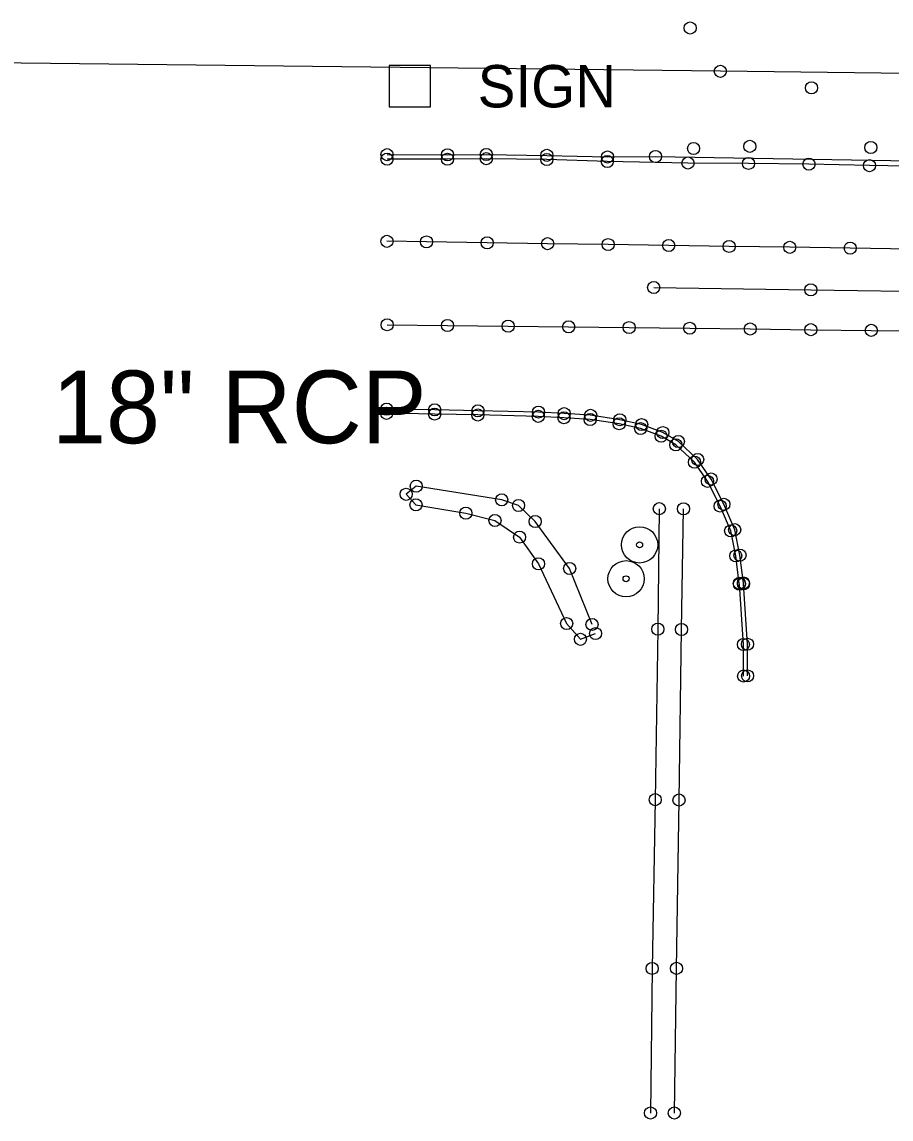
# Model space of a CAD drawing. Extents: x 20503438 to 20508873, y 7964251 to 7984667.
# Drawn here: x 20504667.5 to 20504811.1, y 7970426 to 7970607.2 of the extents above; entities that cross this region are included whole.
import ezdxf

# ---------------------------------------------------------------- set-up
doc = ezdxf.new("R2010")
doc.units = 0
for name, color, linetype in [('SurBreakLine', 7, 'Continuous'), ('SurConcreteSlab', 7, 'Continuous'), ('SurEdgeCurb', 7, 'Continuous'), ('SurEdgeRoadPaved', 7, 'Continuous'), ('SurEdgeSidewalk', 7, 'Continuous'), ('SurFenceWire', 7, 'Continuous'), ('SurHedge', 7, 'Continuous'), ('SurPointsNonDTM', 7, 'Continuous'), ('SurRoadPoints', 7, 'Continuous'), ('SurSurveyPoints', 7, 'Continuous'), ('SurTxtDrainage', 7, 'Continuous')]:
    doc.layers.add(name, color=color, linetype=linetype)

msp = doc.modelspace()

# ---------------------------------------------------------------- linework, layer by layer
at = {"layer": 'SurBreakLine'}
msp.add_lwpolyline([(20504771.9, 7970563.37), (20504797.86, 7970563), (20504843.99, 7970562.34), (20504867.04, 7970562.01), (20505027.11, 7970559.46), (20505056.57, 7970559.02), (20505122.33, 7970557.99), (20505134.3, 7970557.78), (20505181.34, 7970557.02), (20505190.04, 7970556.88), (20505298.19, 7970555.19), (20505381.79, 7970553.77), (20505481.65, 7970551.95), (20505538.21, 7970551.74), (20505602.69, 7970550.28), (20505659.98, 7970549.19), (20505725.91, 7970548.38)], dxfattribs=at)
at = {"layer": 'SurConcreteSlab'}
for points in [[(20504814.37, 7970569.72), (20504804.37, 7970569.87), (20504794.37, 7970570.01), (20504784.37, 7970570.16), (20504774.38, 7970570.31), (20504764.38, 7970570.46), (20504754.38, 7970570.61), (20504744.38, 7970570.76), (20504734.38, 7970570.9), (20504727.84, 7970571)], [(20504727.86, 7970557.22), (20504737.85, 7970557.1), (20504747.85, 7970556.98), (20504757.85, 7970556.87), (20504767.85, 7970556.75), (20504777.85, 7970556.64), (20504787.85, 7970556.52), (20504797.85, 7970556.4), (20504807.85, 7970556.29), (20504817.85, 7970556.17)]]:
    msp.add_lwpolyline(points, dxfattribs=at)
at = {"layer": 'SurEdgeCurb'}
for points in [[(20504816.61, 7970583.36), (20504807.55, 7970583.5), (20504797.55, 7970583.74), (20504787.56, 7970583.87), (20504777.56, 7970583.93), (20504764.24, 7970584.18), (20504754.24, 7970584.51), (20504744.25, 7970584.65), (20504737.85, 7970584.55), (20504727.85, 7970584.56)], [(20504786.75, 7970499.2), (20504786.72, 7970504.41), (20504786.06, 7970514.37), (20504786.04, 7970514.51), (20504785.45, 7970519.04), (20504784.62, 7970523.17), (20504782.88, 7970527.27), (20504780.79, 7970531.36), (20504778.64, 7970534.53), (20504775.55, 7970537.39), (20504773.12, 7970538.8), (20504769.74, 7970540.07), (20504766.19, 7970540.87), (20504761.41, 7970541.58), (20504757.08, 7970541.86), (20504752.84, 7970542.09), (20504742.85, 7970542.32), (20504735.71, 7970542.47), (20504727.78, 7970542.59)], [(20504787.41, 7970499.22), (20504787.39, 7970504.45), (20504786.74, 7970514.42), (20504786.72, 7970514.58), (20504786.15, 7970519.17), (20504785.28, 7970523.37), (20504783.5, 7970527.56), (20504781.38, 7970531.74), (20504779.16, 7970534.98), (20504775.97, 7970537.93), (20504773.42, 7970539.41), (20504769.91, 7970540.73), (20504766.3, 7970541.53), (20504761.48, 7970542.26), (20504757.11, 7970542.54), (20504752.86, 7970542.8), (20504742.87, 7970542.99), (20504735.72, 7970543.18), (20504727.79, 7970543.27)]]:
    msp.add_lwpolyline(points, dxfattribs=at)
at = {"layer": 'SurEdgeRoadPaved'}
msp.add_lwpolyline([(20504727.85, 7970585.32), (20504737.85, 7970585.29), (20504744.25, 7970585.34), (20504754.25, 7970585.2), (20504764.26, 7970584.93), (20504772.2, 7970585.02), (20504827.27, 7970584.09), (20504841.35, 7970583.88), (20504874.77, 7970583.4)], dxfattribs=at)
at = {"layer": 'SurEdgeSidewalk'}
for points in [[(20504772.83, 7970526.84), (20504772.59, 7970506.93), (20504772.16, 7970478.78), (20504771.65, 7970450.91), (20504771.36, 7970427.03)], [(20504775.31, 7970427.03), (20504775.67, 7970450.92), (20504776.08, 7970478.72), (20504776.49, 7970506.89), (20504776.82, 7970526.81)]]:
    msp.add_lwpolyline(points, dxfattribs=at)
at = {"layer": 'SurFenceWire'}
msp.add_lwpolyline([(20504884.71, 7970597.81), (20504782.91, 7970599.08), (20504566.31, 7970601.59), (20504471.49, 7970602.55)], dxfattribs=at)
at = {"layer": 'SurHedge'}
msp.add_lwpolyline([(20504761.71, 7970507.73), (20504758.01, 7970516.96), (20504752.31, 7970524.73), (20504749.58, 7970527.38), (20504746.79, 7970528.29), (20504732.68, 7970530.56), (20504731.01, 7970529.22), (20504732.63, 7970527.47), (20504740.86, 7970526.09), (20504745.68, 7970524.9), (20504749.75, 7970522.15), (20504752.86, 7970517.73), (20504757.52, 7970507.86), (20504759.79, 7970505.27), (20504762.3, 7970506.21)], dxfattribs=at)
at = {"layer": 'SurPointsNonDTM'}
for centre in [(20504782.91, 7970599.08), (20504732.68, 7970530.56), (20504731.01, 7970529.22), (20504746.79, 7970528.29), (20504732.63, 7970527.47), (20504749.58, 7970527.38), (20504740.86, 7970526.09), (20504745.68, 7970524.9), (20504752.31, 7970524.73), (20504749.75, 7970522.15), (20504752.86, 7970517.73), (20504758.01, 7970516.96), (20504757.52, 7970507.86), (20504761.71, 7970507.73), (20504759.79, 7970505.27), (20504762.3, 7970506.21)]:
    msp.add_circle(centre, 1, dxfattribs=at)
at = {"layer": 'SurRoadPoints'}
msp.add_lwpolyline([(20504731.61, 7970593.19), (20504731.61, 7970593.19), (20504735.04, 7970593.19), (20504735.04, 7970600.05), (20504728.18, 7970600.05), (20504728.18, 7970593.19), (20504731.61, 7970593.19)], dxfattribs=at)
for centre, radius in [((20504769.57, 7970520.87), 3), ((20504769.57, 7970520.87), 0.5), ((20504767.34, 7970515.26), 3), ((20504767.34, 7970515.26), 0.5)]:
    msp.add_circle(centre, radius, dxfattribs=at)
at = {"layer": 'SurSurveyPoints'}
for centre in [(20504777.93, 7970606.23), (20504797.98, 7970596.34), (20504778.49, 7970586.32), (20504787.77, 7970586.68), (20504807.77, 7970586.5), (20504727.85, 7970585.32), (20504727.85, 7970584.56), (20504737.85, 7970585.29), (20504737.85, 7970584.55), (20504744.25, 7970585.34), (20504744.25, 7970584.65), (20504754.24, 7970584.51), (20504754.25, 7970585.2), (20504764.26, 7970584.93), (20504772.2, 7970585.02), (20504764.24, 7970584.18), (20504777.56, 7970583.93), (20504787.56, 7970583.87), (20504797.55, 7970583.74), (20504807.55, 7970583.5), (20504727.84, 7970571), (20504734.38, 7970570.9), (20504744.38, 7970570.76), (20504754.38, 7970570.61), (20504764.38, 7970570.46), (20504774.38, 7970570.31), (20504784.37, 7970570.16), (20504794.37, 7970570.01), (20504804.37, 7970569.87), (20504771.9, 7970563.37), (20504797.86, 7970563), (20504727.86, 7970557.22), (20504737.85, 7970557.1), (20504747.85, 7970556.98), (20504757.85, 7970556.87), (20504767.85, 7970556.75), (20504777.85, 7970556.64), (20504787.85, 7970556.52), (20504797.85, 7970556.4), (20504807.85, 7970556.29), (20504727.79, 7970543.27), (20504735.72, 7970543.18), (20504742.87, 7970542.99), (20504752.86, 7970542.8), (20504727.78, 7970542.59), (20504735.71, 7970542.47), (20504742.85, 7970542.32), (20504752.84, 7970542.09), (20504757.08, 7970541.86), (20504757.11, 7970542.54), (20504761.41, 7970541.58), (20504761.48, 7970542.26), (20504766.3, 7970541.53), (20504766.19, 7970540.87), (20504769.74, 7970540.07), (20504769.91, 7970540.73), (20504773.42, 7970539.41), (20504773.12, 7970538.8), (20504775.55, 7970537.39), (20504775.97, 7970537.93), (20504778.64, 7970534.53), (20504779.16, 7970534.98), (20504780.79, 7970531.36), (20504781.38, 7970531.74), (20504772.83, 7970526.84), (20504776.82, 7970526.81), (20504782.88, 7970527.27), (20504783.5, 7970527.56), (20504784.62, 7970523.17), (20504785.28, 7970523.37), (20504786.15, 7970519.17), (20504785.45, 7970519.04), (20504786.04, 7970514.51), (20504786.06, 7970514.37), (20504786.72, 7970514.58), (20504786.74, 7970514.42), (20504772.59, 7970506.93), (20504776.49, 7970506.89), (20504786.72, 7970504.41), (20504787.39, 7970504.45), (20504786.75, 7970499.2), (20504787.41, 7970499.22), (20504772.16, 7970478.78), (20504776.08, 7970478.72), (20504771.65, 7970450.91), (20504775.67, 7970450.92), (20504771.36, 7970427.03), (20504775.31, 7970427.03)]:
    msp.add_circle(centre, 1, dxfattribs=at)

# ---------------------------------------------------------------- texts
at = {"layer": 'SurRoadPoints'}
msp.add_text('SIGN', height=6.995, rotation=360, dxfattribs=at).set_placement((20504742.82, 7970593.12))
at = {"layer": 'SurTxtDrainage'}
msp.add_text('18" RCP', height=12, dxfattribs=at).set_placement((20504672.5, 7970537.65))

doc.saveas('drawing.dxf')
